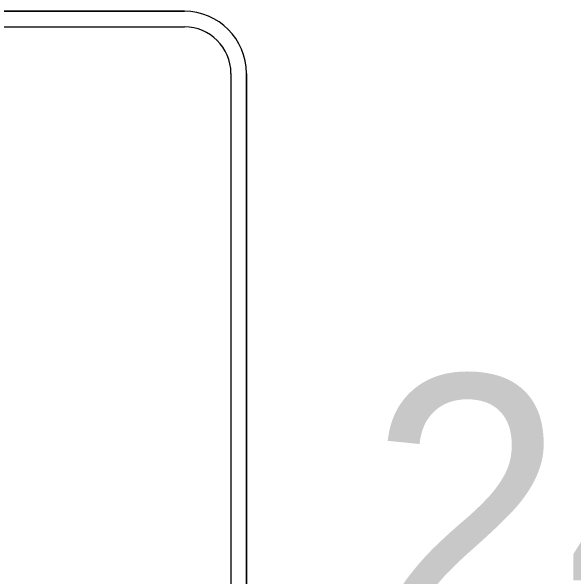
# Model space of a CAD drawing. Extents: x 99958 to 100136, y 99935 to 100013.
# Drawn here: x 100007.395 to 100007.5481, y 99944.2963 to 99944.45 of the extents above; entities that cross this region are included whole.
import ezdxf

# ---------------------------------------------------------------- set-up
doc = ezdxf.new("R2010")
doc.units = 0
doc.layers.add('TR_SN_ConstructionSigns', color=7, linetype='Continuous')

msp = doc.modelspace()

# ---------------------------------------------------------------- linework, layer by layer
at = {"layer": 'TR_SN_ConstructionSigns'}
for p, q in [((100007.44211, 99944.45001), (100007.13836, 99944.45001)), ((100007.44211, 99944.45001), (100007.13836, 99944.45001)), ((100007.13836, 99944.45001), (100007.44211, 99944.45001)), ((100007.13836, 99944.44579), (100007.44211, 99944.44579)), ((100007.45477, 99944.43314), (100007.45477, 99944.19689)), ((100007.45899, 99944.19689), (100007.45899, 99944.43314)), ((100007.45899, 99944.19689), (100007.45899, 99944.43314)), ((100007.45899, 99944.43314), (100007.45899, 99944.19689))]:
    msp.add_line(p, q, dxfattribs=at)
for radius in [0.01688, 0.01688, 0.01688, 0.01266]:
    msp.add_arc((100007.44211, 99944.43314), radius, 0, 90, dxfattribs=at)

# ---------------------------------------------------------------- texts
msp.add_text('24"', height=0.072, rotation=360, dxfattribs=at).set_placement((100007.49223, 99944.27901))

doc.saveas('drawing.dxf')
